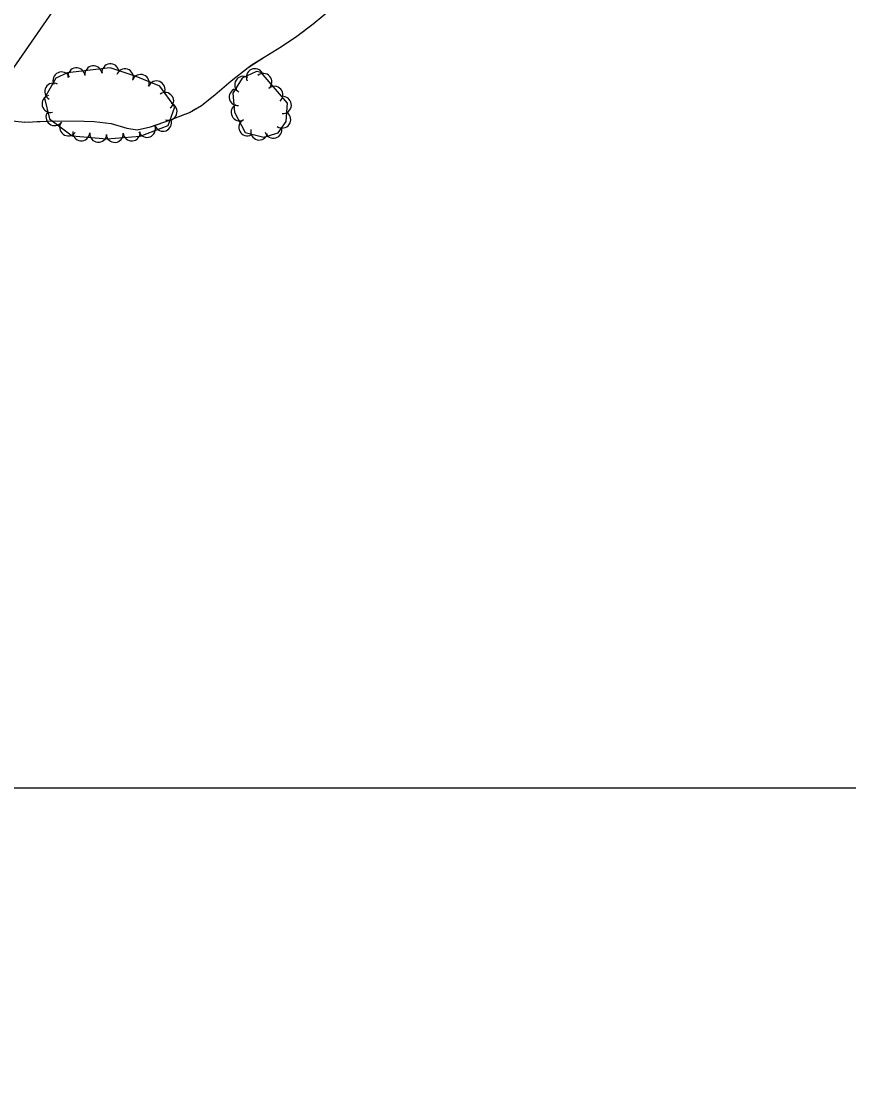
# Model space of a CAD drawing. Extents: x 353423 to 364002, y 127000 to 201942.
# Drawn here: x 360561.2 to 360940.6, y 135357.8 to 135851.6 of the extents above; entities that cross this region are included whole.
import ezdxf

# ---------------------------------------------------------------- set-up
doc = ezdxf.new("R2010")
doc.units = 0
for name, color, linetype in [('E_FEN_Generic', 7, 'Continuous'), ('E_LAND_TreeLine', 7, 'Continuous'), ('E_RDWY_Gravel', 7, 'Continuous'), ('E_STRUCT_WingWall', 7, 'Continuous')]:
    doc.layers.add(name, color=color, linetype=linetype)

msp = doc.modelspace()

# ---------------------------------------------------------------- linework, layer by layer
at = {"layer": 'E_FEN_Generic'}
for points in [[(360582.32, 135828.02), (360576.97, 135825.6), (360571.81, 135816.5), (360574.12, 135806.9), (360584.46, 135799.11), (360600.4, 135797.73), (360615.62, 135798.97), (360628.56, 135803.89), (360631.63, 135812.42), (360624.71, 135822), (360613.86, 135826.41), (360601.94, 135830.36), (360582.32, 135828.02)], [(360671.12, 135828.18), (360669.04, 135828.66), (360662.46, 135825.64), (360658.16, 135818.68), (360658.97, 135809.97), (360663.77, 135800.66), (360672.39, 135798.52), (360679, 135800.47), (360682.67, 135805.69), (360683.24, 135814.2), (360671.12, 135828.18)]]:
    msp.add_lwpolyline(points, dxfattribs=at)
for centre, radius, start, end in [((360586.46, 135826.44), 3.93, 6.8219, 186.8065), ((360594.26, 135827.37), 3.93, 6.8219, 186.8065), ((360602.06, 135828.3), 3.93, 6.8219, 186.8065), ((360579.59, 135824.53), 3.93, 24.2763, 204.261), ((360608.62, 135825.98), 3.93, 341.6607, 161.6454), ((360615.88, 135823.37), 3.93, 337.8901, 157.8748), ((360662.96, 135822.57), 3.91, 58.3359, 238.3206), ((360668.28, 135826.06), 3.91, 24.6768, 204.6614), ((360672.13, 135823.89), 3.91, 310.9364, 130.9211), ((360575.85, 135819.45), 3.93, 60.4862, 240.4709), ((360623.15, 135820.41), 3.93, 337.8901, 157.8748), ((360660.38, 135816.89), 3.91, 95.3048, 275.2894), ((360677.25, 135817.98), 3.91, 310.9364, 130.9211), ((360574.58, 135813.78), 3.93, 103.5456, 283.5303), ((360627.15, 135815.12), 3.93, 305.8763, 125.861), ((360681.13, 135813.31), 3.91, 266.1619, 86.1465), ((360628.67, 135810.26), 3.93, 250.2017, 70.1863), ((360661.27, 135809.97), 3.91, 117.2549, 297.2396), ((360576.38, 135807.77), 3.93, 143.0253, 323.01), ((360626.12, 135805.16), 3.93, 200.8494, 20.8341), ((360664.85, 135803.02), 3.91, 117.2549, 297.2396), ((360680.81, 135806.6), 3.91, 234.9333, 54.918), ((360582.65, 135803.05), 3.93, 143.0253, 323.01), ((360588.66, 135800.81), 3.93, 175.0578, 355.0425), ((360611.78, 135800.72), 3.93, 184.6461, 4.6307), ((360618.79, 135802.37), 3.93, 200.8494, 20.8341), ((360670.29, 135801.14), 3.91, 166.0481, 346.0328), ((360676.74, 135801.93), 3.91, 196.4403, 16.425), ((360596.48, 135800.13), 3.93, 175.0578, 355.0425), ((360603.96, 135800.08), 3.93, 184.6461, 4.6307)]:
    msp.add_arc(centre, radius, start, end, dxfattribs=at)
at = {"layer": 'E_LAND_TreeLine'}
msp.add_line((360000, 135500), (364000, 135500), dxfattribs=at)
at = {"layer": 'E_RDWY_Gravel'}
msp.add_lwpolyline([(360081.63, 134583.34), (360055.9, 135105.05), (360854.06, 136259.02)], dxfattribs=at)
at = {"layer": 'E_STRUCT_WingWall'}
for points in [[(360543.84, 135807.34), (360562.73, 135805.49), (360576.89, 135806.01), (360590, 135805.94), (360594.55, 135805.8), (360602.42, 135804.83), (360609.5, 135802.74), (360614.34, 135801.85), (360620.42, 135803.24), (360629.19, 135806.26), (360638.27, 135809.89), (360643.85, 135813.08), (360649.88, 135818), (360657.42, 135824.42), (360665.17, 135830.58), (360672.5, 135835.24), (360680.51, 135840.19), (360687.48, 135844.84), (360695, 135850.48), (360703.91, 135857.82)], [(360694.26, 135849.92), (360695, 135850.48), (360695.81, 135851.15)], [(360667.11, 135831.81), (360672.5, 135835.24), (360680.51, 135840.19), (360687.48, 135844.84), (360691.08, 135847.54)], [(360644.75, 135813.82), (360649.88, 135818), (360657.42, 135824.42), (360665.17, 135830.58), (360667.11, 135831.81)], [(360639.7, 135810.71), (360641.42, 135811.69)], [(360562.46, 135805.51), (360562.73, 135805.49), (360564.44, 135805.55)], [(360568.4, 135805.69), (360576.89, 135806.01), (360590, 135805.94), (360594.55, 135805.8), (360597.11, 135805.48)], [(360628.75, 135806.1), (360629.19, 135806.26), (360630.6, 135806.82)], [(360634.28, 135808.29), (360636.11, 135809.03)], [(360597.11, 135805.48), (360602.42, 135804.83), (360609.5, 135802.74), (360614.34, 135801.85), (360620.42, 135803.24), (360625, 135804.82)]]:
    msp.add_lwpolyline(points, dxfattribs=at)

doc.saveas('drawing.dxf')
